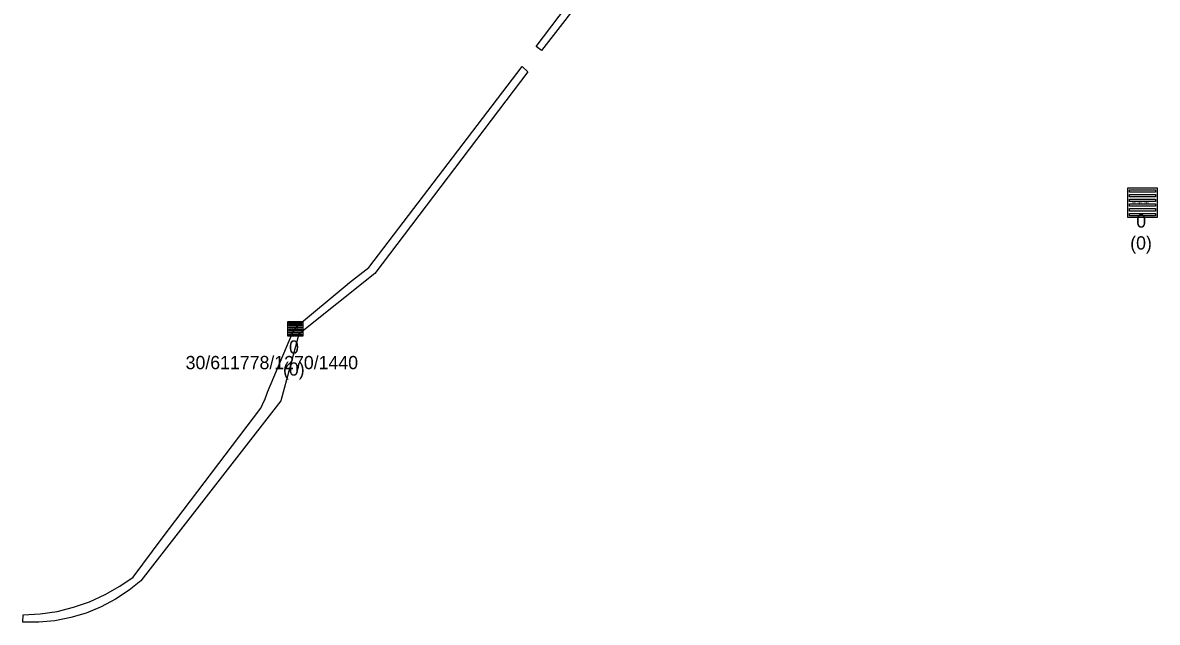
# Model space of a CAD drawing. Extents: x -606452 to -604459, y -1157823 to -1156972.
# Drawn here: x -605623.3 to -605565.9, y -1157607.9 to -1157577.6 of the extents above; entities that cross this region are included whole.
import ezdxf

# ---------------------------------------------------------------- set-up
doc = ezdxf.new("R2010")
doc.units = 0
doc.layers.add('Odvodnění plošné', color=7, linetype='Continuous')
doc.layers.add('Uliční vpusť', color=7, linetype='Continuous')

msp = doc.modelspace()

# ---------------------------------------------------------------- linework, layer by layer
at = {"layer": 'Odvodnění plošné'}
for points in [[(-605574.69, -1157541.85), (-605576.48, -1157548.25), (-605576.49, -1157548.26), (-605586.8, -1157565.77), (-605597.05, -1157578.96), (-605597.31, -1157578.76), (-605593.4, -1157573.59), (-605586.9, -1157565.19), (-605583.66, -1157559.41), (-605576.85, -1157548.1), (-605575.54, -1157542.69), (-605575.57, -1157542.2), (-605574.56, -1157539.02), (-605572.54, -1157531.6), (-605571.81, -1157528.91), (-605569.13, -1157518.57), (-605568.76, -1157518.72), (-605571.31, -1157528.65), (-605572.71, -1157533.8), (-605574.56, -1157540.28), (-605574.81, -1157541.13)], [(-605610.25, -1157596.69), (-605617.33, -1157605.81), (-605617.92, -1157606.28), (-605618.61, -1157606.73), (-605619.33, -1157607.12), (-605620.09, -1157607.43), (-605620.87, -1157607.66), (-605621.68, -1157607.82), (-605622.49, -1157607.9), (-605623.31, -1157607.9), (-605623.28, -1157607.52), (-605622.42, -1157607.47), (-605621.57, -1157607.35), (-605620.73, -1157607.14), (-605619.92, -1157606.86), (-605619.13, -1157606.5), (-605618.39, -1157606.08), (-605617.71, -1157605.61), (-605616.25, -1157603.64), (-605611.25, -1157597.07), (-605611.09, -1157596.7), (-605611.05, -1157596.64), (-605610.91, -1157596.26), (-605609.63, -1157593.22), (-605609.39, -1157592.9), (-605606.99, -1157590.89), (-605606.76, -1157590.7), (-605605.79, -1157589.94), (-605598.03, -1157579.77), (-605598.02, -1157579.78), (-605597.73, -1157580.04), (-605605.48, -1157590.25), (-605609.33, -1157593.32)]]:
    msp.add_lwpolyline(points, close=True, dxfattribs=at)
at = {"layer": 'Uliční vpusť'}
for points in [[(-605567.37, -1157585.92), (-605565.87, -1157585.92), (-605565.87, -1157587.42), (-605567.37, -1157587.42)], [(-605567.28, -1157586.01), (-605565.96, -1157586.01), (-605565.96, -1157586.13), (-605567.28, -1157586.13)], [(-605567.28, -1157586.25), (-605565.96, -1157586.25), (-605565.96, -1157586.37), (-605567.28, -1157586.37)], [(-605567.28, -1157586.49), (-605565.96, -1157586.49), (-605565.96, -1157586.61), (-605567.28, -1157586.61)], [(-605567.28, -1157586.73), (-605565.96, -1157586.73), (-605565.96, -1157586.85), (-605567.28, -1157586.85)], [(-605567.28, -1157586.97), (-605565.96, -1157586.97), (-605565.96, -1157587.09), (-605567.28, -1157587.09)], [(-605567.28, -1157587.21), (-605565.96, -1157587.21), (-605565.96, -1157587.33), (-605567.28, -1157587.33)], [(-605609.885, -1157592.675), (-605609.135, -1157592.675), (-605609.135, -1157593.425), (-605609.885, -1157593.425)], [(-605609.84, -1157592.72), (-605609.18, -1157592.72), (-605609.18, -1157592.78), (-605609.84, -1157592.78)], [(-605609.84, -1157592.84), (-605609.18, -1157592.84), (-605609.18, -1157592.9), (-605609.84, -1157592.9)], [(-605609.84, -1157592.96), (-605609.18, -1157592.96), (-605609.18, -1157593.02), (-605609.84, -1157593.02)], [(-605609.84, -1157593.08), (-605609.18, -1157593.08), (-605609.18, -1157593.14), (-605609.84, -1157593.14)], [(-605609.84, -1157593.2), (-605609.18, -1157593.2), (-605609.18, -1157593.26), (-605609.84, -1157593.26)], [(-605609.84, -1157593.32), (-605609.18, -1157593.32), (-605609.18, -1157593.38), (-605609.84, -1157593.38)]]:
    msp.add_lwpolyline(points, close=True, dxfattribs=at)

# ---------------------------------------------------------------- texts
at = {"layer": 'Odvodnění plošné'}
msp.add_text('30/611778/1270/1440', height=0.67082, dxfattribs=at).set_placement((-605615.062, -1157595.093))
at = {"layer": 'Uliční vpusť'}
for height, p in [(0.1155, (-605567.144, -1157586.718)), (0.0578, (-605609.772, -1157593.074))]:
    msp.add_text('Rozhodnout', height=height, rotation=359.99999, dxfattribs=at).set_placement(p)
for s, height, p in [('0', 0.671, (-605566.936, -1157587.928)), ('(0)', 0.6708, (-605567.242, -1157589.039)), ('0', 0.671, (-605609.826, -1157594.308)), ('(0)', 0.6708, (-605610.132, -1157595.419))]:
    msp.add_text(s, height=height, dxfattribs=at).set_placement(p)

doc.saveas('drawing.dxf')
